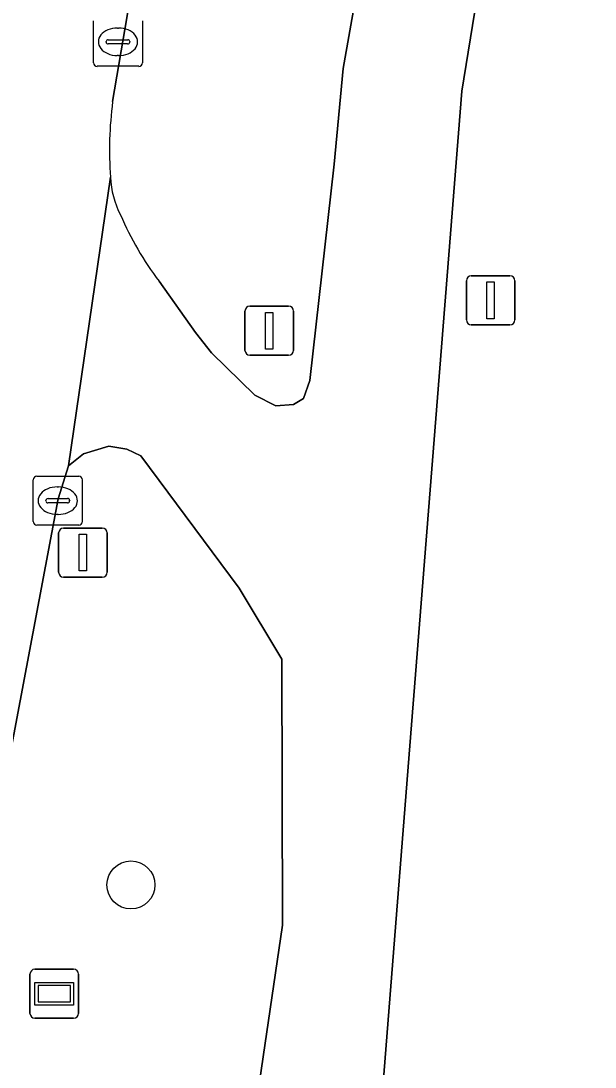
# Model space of a CAD drawing. Extents: x 156141 to 158132, y 385651 to 388333.
# Drawn here: x 156348.35 to 156360.06, y 386531.15 to 386552.49 of the extents above; entities that cross this region are included whole.
import ezdxf

# ---------------------------------------------------------------- set-up
doc = ezdxf.new("R2010")
doc.units = 0
for name, color, linetype in [('IMGEO_Berm_groen', 7, 'Continuous'), ('IMGEO_Boom', 7, 'Continuous'), ('IMGEO_Fietspad_gesloten', 7, 'Continuous'), ('IMGEO_Groenvoorziening', 7, 'Continuous'), ('IMGEO_Informatiebord', 7, 'Continuous'), ('IMGEO_Kolk', 7, 'Continuous'), ('IMGEO_Lichtmast', 7, 'Continuous'), ('IMGEO_Rijbaan_lokaal_gesloten', 7, 'Continuous'), ('IMGEO_Verkeersbordpaal', 7, 'Continuous')]:
    doc.layers.add(name, color=color, linetype=linetype)

msp = doc.modelspace()

# ---------------------------------------------------------------- linework, layer by layer
at = {"layer": 'IMGEO_Berm_groen'}
for points in [[(156356.663, 386561.356), (156357.464, 386566.853), (156356.139, 386567.05), (156355.103, 386566.601), (156353.878, 386565.376), (156352.756, 386563.529), (156352.39, 386563.567), (156350.22, 386550.841)], [(156351.166, 386547.177), (156351.908, 386546.133), (156352.234, 386545.713), (156353.12, 386544.854), (156353.548, 386544.638), (156353.91, 386544.661), (156354.117, 386544.788), (156354.24, 386545.154), (156354.742, 386549.567), (156354.926, 386551.515), (156356.663, 386561.356)]]:
    msp.add_lwpolyline(points, dxfattribs=at)
msp.add_lwpolyline([(156352.753, 386527.698), (156353.683, 386534.041), (156353.675, 386539.464), (156352.8, 386540.915), (156350.795, 386543.612), (156350.51, 386543.751), (156350.141, 386543.809), (156349.627, 386543.654), (156349.321, 386543.409), (156349.108, 386542.735), (156347.806, 386535.867), (156344.329, 386514.557), (156344.352, 386513.885), (156344.518, 386513.445), (156345.134, 386512.863), (156348.98, 386511.366), (156349.51, 386511.541), (156350.202, 386511.948), (156350.824, 386512.531), (156351.135, 386512.922), (156351.414, 386513.875), (156351.616, 386515.294)], close=True, dxfattribs=at)
for centre, radius, start, end in [((156357.891, 386549.84), 7.736, 172.5687, 184.0139), ((156352.019, 386549.379), 1.847, 182.4852, 207.3683), ((156356.512, 386551.192), 6.686, 203.4636, 216.907)]:
    msp.add_arc(centre, radius, start, end, dxfattribs=at)
at = {"layer": 'IMGEO_Boom'}
msp.add_circle((156350.593, 386534.861), 0.489, dxfattribs=at)
at = {"layer": 'IMGEO_Fietspad_gesloten'}
for points in [[(156377.323, 386685.122), (156376.063, 386677.545), (156374.013, 386665.695), (156359.068, 386576.796), (156358.828, 386575.366), (156357.806, 386569.203), (156357.464, 386566.853), (156356.663, 386561.356), (156354.926, 386551.515), (156354.742, 386549.567), (156354.24, 386545.154), (156354.117, 386544.788), (156353.91, 386544.661), (156353.548, 386544.638), (156353.12, 386544.854), (156352.234, 386545.713), (156351.908, 386546.133), (156351.166, 386547.177)], [(156354.073, 386509.747), (156356.287, 386537.702), (156357.345, 386551.055), (156359.618, 386565.043), (156360.26, 386568.995), (156361.284, 386575.046)], [(156350.174, 386549.299), (156349.321, 386543.409), (156349.627, 386543.654), (156350.141, 386543.809), (156350.51, 386543.751), (156350.795, 386543.612), (156352.8, 386540.915), (156353.675, 386539.464), (156353.683, 386534.041), (156352.753, 386527.698), (156351.616, 386515.294), (156351.414, 386513.875), (156351.135, 386512.922), (156350.824, 386512.531), (156350.202, 386511.948), (156349.51, 386511.541), (156348.98, 386511.366), (156345.134, 386512.863), (156344.518, 386513.445), (156344.352, 386513.885), (156344.329, 386514.557), (156344.153, 386513.518), (156343.368, 386508.893)]]:
    msp.add_lwpolyline(points, dxfattribs=at)
for centre, radius, start, end in [((156352.019, 386549.379), 1.847, 182.4852, 207.3683), ((156356.512, 386551.192), 6.686, 203.4636, 216.907)]:
    msp.add_arc(centre, radius, start, end, dxfattribs=at)
at = {"layer": 'IMGEO_Groenvoorziening'}
msp.add_lwpolyline([(156360.32, 386551.214), (156362.674, 386564.432), (156359.618, 386565.043), (156357.345, 386551.055), (156356.287, 386537.702), (156354.073, 386509.747), (156354.915, 386509.471), (156355.104, 386509.409), (156361.34, 386507.274), (156366.417, 386509.941), (156365.248, 386539.688)], dxfattribs=at)
at = {"layer": 'IMGEO_Informatiebord'}
for p, q in [((156348.533, 386532.242), (156348.533, 386533.042)), ((156348.533, 386533.042), (156348.533, 386532.242)), ((156348.633, 386533.142), (156349.423, 386533.142)), ((156349.423, 386533.142), (156348.633, 386533.142)), ((156349.523, 386533.042), (156349.523, 386532.242)), ((156349.523, 386532.242), (156349.523, 386533.042)), ((156349.423, 386532.142), (156348.633, 386532.142)), ((156348.633, 386532.142), (156349.423, 386532.142))]:
    msp.add_line(p, q, dxfattribs=at)
for points in [[(156348.634, 386532.874), (156349.422, 386532.874), (156349.422, 386532.41), (156348.634, 386532.41), (156348.634, 386532.874)], [(156348.699, 386532.809), (156348.699, 386532.475), (156349.357, 386532.475), (156349.357, 386532.809), (156348.699, 386532.809)]]:
    msp.add_lwpolyline(points, dxfattribs=at)
for centre, start, end in [((156348.633, 386533.042), 90, 180), ((156348.633, 386533.042), 90, 180), ((156349.423, 386533.042), 0, 90), ((156349.423, 386533.042), 360, 90), ((156348.633, 386532.242), 180, 270), ((156348.633, 386532.242), 180, 270), ((156349.423, 386532.242), 270, 0), ((156349.423, 386532.242), 270, 0)]:
    msp.add_arc(centre, 0.1, start, end, dxfattribs=at)
at = {"layer": 'IMGEO_Kolk'}
for p, q in [((156349.828, 386551.635), (156349.828, 386552.487)), ((156350.829, 386552.487), (156350.829, 386551.635)), ((156350.316, 386552.341), (156350.341, 386552.341)), ((156350.087, 386552.055), (156350.087, 386552.067)), ((156350.525, 386552.018), (156350.127, 386552.018)), ((156350.13, 386552.104), (156350.528, 386552.104)), ((156350.571, 386552.067), (156350.571, 386552.055)), ((156350.339, 386551.781), (156350.314, 386551.781)), ((156350.755, 386551.561), (156349.903, 386551.561)), ((156348.6, 386542.274), (156348.6, 386543.126)), ((156348.675, 386543.2), (156349.527, 386543.2)), ((156349.601, 386543.126), (156349.601, 386542.274)), ((156349.088, 386542.98), (156349.113, 386542.98)), ((156348.859, 386542.694), (156348.859, 386542.706)), ((156349.297, 386542.657), (156348.899, 386542.657)), ((156348.902, 386542.743), (156349.3, 386542.743)), ((156349.343, 386542.706), (156349.343, 386542.694)), ((156349.111, 386542.42), (156349.086, 386542.42)), ((156349.527, 386542.2), (156348.675, 386542.2))]:
    msp.add_line(p, q, dxfattribs=at)
for points in [[(156349.828, 386551.635), (156349.828, 386552.487)], [(156350.829, 386552.487), (156350.829, 386551.635)], [(156350.755, 386551.561), (156349.903, 386551.561)], [(156348.6, 386542.274), (156348.6, 386543.126)], [(156348.675, 386543.2), (156349.527, 386543.2)], [(156349.601, 386543.126), (156349.601, 386542.274)], [(156349.527, 386542.2), (156348.675, 386542.2)]]:
    msp.add_lwpolyline(points, dxfattribs=at)
for centre, radius, start, end in [((156350.127, 386552.064), 0.0403, 85.8775, 175.7526), ((156350.124, 386552.054), 0.0366, 178.938, 274.7102), ((156350.528, 386552.061), 0.043, 264.8664, 352.4533), ((156350.532, 386552.066), 0.0386, 1.7309, 96.639), ((156349.905, 386551.637), 0.0765, 181.552, 268.448), ((156349.905, 386551.637), 0.0765, 181.552, 268.448), ((156350.753, 386551.637), 0.0765, 271.552, 358.448), ((156350.753, 386551.637), 0.0765, 271.552, 358.448), ((156348.677, 386543.124), 0.0765, 91.552, 178.448), ((156348.677, 386543.124), 0.0765, 91.552, 178.448), ((156349.525, 386543.124), 0.0765, 1.552, 88.448), ((156349.525, 386543.124), 0.0765, 1.552, 88.448), ((156348.899, 386542.703), 0.0403, 85.8775, 175.7526), ((156348.896, 386542.693), 0.0366, 178.938, 274.7102), ((156349.3, 386542.7), 0.043, 264.8664, 352.4533), ((156349.304, 386542.705), 0.0386, 1.7309, 96.639), ((156348.677, 386542.276), 0.0765, 181.552, 268.448), ((156348.677, 386542.276), 0.0765, 181.552, 268.448), ((156349.525, 386542.276), 0.0765, 271.552, 358.448), ((156349.525, 386542.276), 0.0765, 271.552, 358.448)]:
    msp.add_arc(centre, radius, start, end, dxfattribs=at)
for centre, major_axis, ratio, start_param, end_param in [((156350.315, 386552.061), (-0.387, 0.002), 0.722429, 4.712389, 7.853982), ((156350.34, 386552.061), (-0.39, 0.002), 0.717154, 1.570796, 4.712389), ((156349.087, 386542.7), (-0.387, 0.002), 0.722429, 4.712389, 7.853982), ((156349.112, 386542.7), (-0.39, 0.002), 0.717154, 1.570796, 4.712389)]:
    msp.add_ellipse(centre, major_axis=major_axis, ratio=ratio, start_param=start_param, end_param=end_param, dxfattribs=at)
at = {"layer": 'IMGEO_Lichtmast'}
for p, q in [((156349.218, 386542.141), (156350.008, 386542.141)), ((156350.008, 386542.141), (156349.218, 386542.141)), ((156349.118, 386541.241), (156349.118, 386542.041)), ((156349.118, 386542.041), (156349.118, 386541.241)), ((156350.108, 386542.041), (156350.108, 386541.241)), ((156350.108, 386541.241), (156350.108, 386542.041)), ((156350.008, 386541.141), (156349.218, 386541.141)), ((156349.218, 386541.141), (156350.008, 386541.141))]:
    msp.add_line(p, q, dxfattribs=at)
msp.add_lwpolyline([(156349.538, 386542.016), (156349.688, 386542.016), (156349.688, 386541.266), (156349.538, 386541.266), (156349.538, 386542.016)], dxfattribs=at)
for centre, start, end in [((156349.218, 386542.041), 90, 180), ((156349.218, 386542.041), 90, 180), ((156350.008, 386542.041), 0, 90), ((156350.008, 386542.041), 360, 90), ((156349.218, 386541.241), 180, 270), ((156349.218, 386541.241), 180, 270), ((156350.008, 386541.241), 270, 0), ((156350.008, 386541.241), 270, 0)]:
    msp.add_arc(centre, 0.1, start, end, dxfattribs=at)
at = {"layer": 'IMGEO_Rijbaan_lokaal_gesloten'}
for points in [[(156350.22, 386550.841), (156352.39, 386563.567), (156352.829, 386566.144), (156352.893, 386566.519), (156355.014, 386578.858)], [(156341.288, 386518.903), (156340.111, 386514.946), (156344.153, 386513.518), (156344.329, 386514.557), (156347.806, 386535.867), (156349.108, 386542.735), (156349.321, 386543.409), (156350.174, 386549.299)]]:
    msp.add_lwpolyline(points, dxfattribs=at)
msp.add_arc((156357.891, 386549.84), 7.736, 172.5687, 184.0139, dxfattribs=at)
at = {"layer": 'IMGEO_Verkeersbordpaal'}
for p, q in [((156357.537, 386547.287), (156358.327, 386547.287)), ((156358.327, 386547.287), (156357.537, 386547.287)), ((156357.437, 386546.387), (156357.437, 386547.187)), ((156357.437, 386547.187), (156357.437, 386546.387)), ((156358.427, 386547.187), (156358.427, 386546.387)), ((156358.427, 386546.387), (156358.427, 386547.187)), ((156353.02, 386546.667), (156353.81, 386546.667)), ((156353.81, 386546.667), (156353.02, 386546.667)), ((156352.92, 386545.767), (156352.92, 386546.567)), ((156352.92, 386546.567), (156352.92, 386545.767)), ((156353.91, 386546.567), (156353.91, 386545.767)), ((156353.91, 386545.767), (156353.91, 386546.567)), ((156358.327, 386546.287), (156357.537, 386546.287)), ((156357.537, 386546.287), (156358.327, 386546.287)), ((156353.81, 386545.667), (156353.02, 386545.667)), ((156353.02, 386545.667), (156353.81, 386545.667))]:
    msp.add_line(p, q, dxfattribs=at)
for points in [[(156357.857, 386547.162), (156358.007, 386547.162), (156358.007, 386546.412), (156357.857, 386546.412), (156357.857, 386547.162)], [(156353.34, 386546.542), (156353.49, 386546.542), (156353.49, 386545.792), (156353.34, 386545.792), (156353.34, 386546.542)]]:
    msp.add_lwpolyline(points, dxfattribs=at)
for centre, start, end in [((156357.537, 386547.187), 90, 180), ((156357.537, 386547.187), 90, 180), ((156358.327, 386547.187), 0, 90), ((156358.327, 386547.187), 360, 90), ((156353.02, 386546.567), 90, 180), ((156353.02, 386546.567), 90, 180), ((156353.81, 386546.567), 0, 90), ((156353.81, 386546.567), 360, 90), ((156357.537, 386546.387), 180, 270), ((156357.537, 386546.387), 180, 270), ((156358.327, 386546.387), 270, 0), ((156358.327, 386546.387), 270, 0), ((156353.02, 386545.767), 180, 270), ((156353.02, 386545.767), 180, 270), ((156353.81, 386545.767), 270, 0), ((156353.81, 386545.767), 270, 0)]:
    msp.add_arc(centre, 0.1, start, end, dxfattribs=at)

doc.saveas('drawing.dxf')
